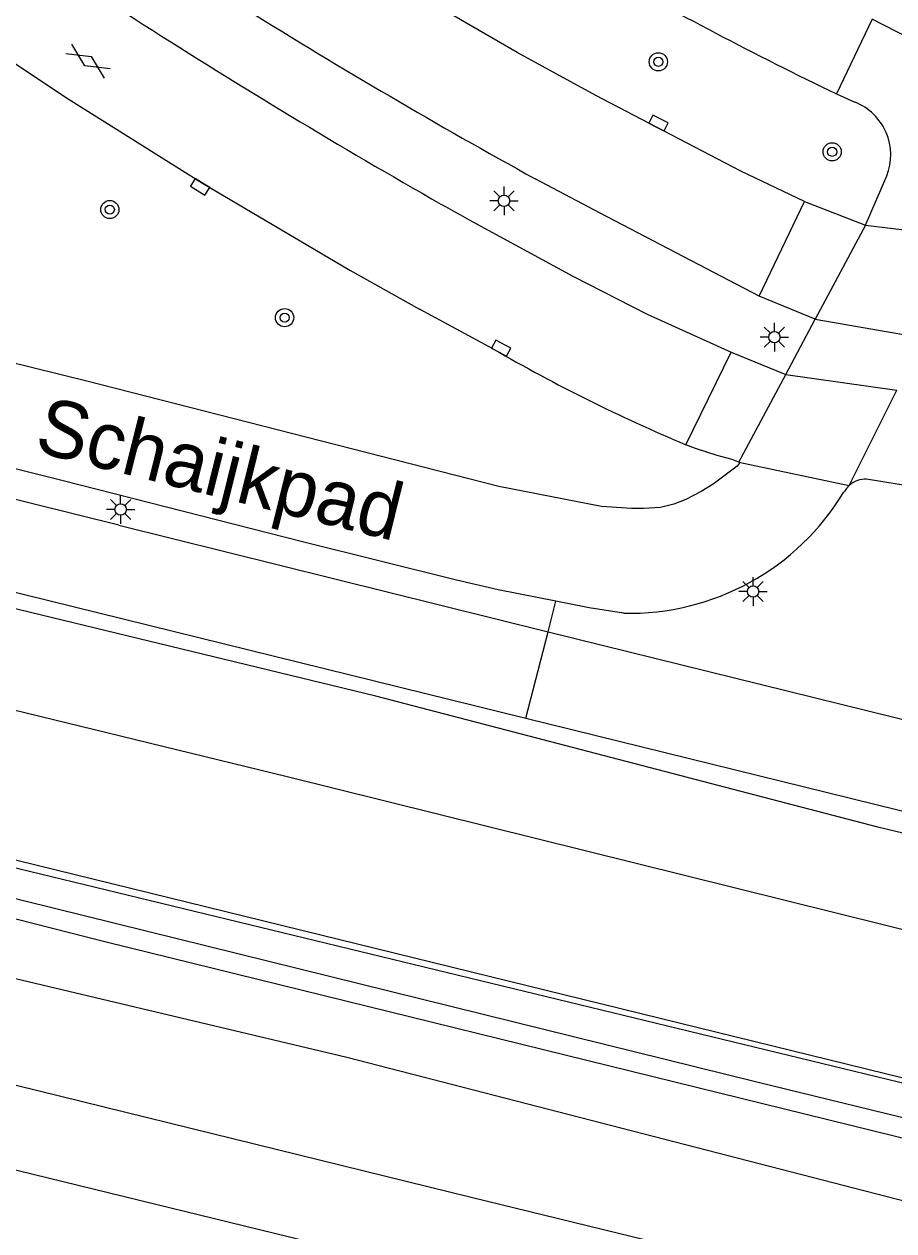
# Model space of a CAD drawing. Extents: x 125000 to 129004, y 397500 to 399008.
# Drawn here: x 126531.8 to 126570, y 398660.6 to 398713.6 of the extents above; entities that cross this region are included whole.
import ezdxf

# ---------------------------------------------------------------- set-up
doc = ezdxf.new("R2010")
doc.units = 0
for name, color, linetype in [('gg-afsc-hekwerk', 7, 'Continuous'), ('gg-anno-openbare ruimte label', 7, 'Continuous'), ('gg-aspt-spoorlijn', 7, 'Continuous'), ('gg-knt-BGT kruinlijn', 7, 'Continuous'), ('gg-knt-bovenkant onderkant talud', 7, 'Continuous'), ('gg-knt-verharding', 7, 'Continuous'), ('gg-knt-verharding nz', 7, 'Continuous'), ('gt-grn-groengrens', 7, 'Continuous'), ('gt-symb-boom', 7, 'Continuous'), ('gt-symb-gesloten verharding', 7, 'Continuous'), ('gt-symb-kolk', 7, 'Continuous'), ('gt-symb-lichtmast', 7, 'Continuous'), ('gx-grn-maaiveld', 7, 'Continuous')]:
    doc.layers.add(name, color=color, linetype=linetype)

# ---------------------------------------------------------------- blocks, each defined once
blk = doc.blocks.new('gt0-LMAST')
at = {"layer": 'gt-symb-lichtmast'}
for p, q in [((-0.005, 0.246), (-0.005, 0.621)), ((-0.182, 0.173), (-0.447, 0.438)), ((0.172, 0.173), (0.437, 0.438)), ((-0.255, -0.004), (-0.63, -0.004)), ((-0.182, -0.181), (-0.447, -0.446)), ((-0.005, -0.254), (-0.005, -0.629)), ((0.437, -0.446), (0.172, -0.181)), ((0.245, -0.004), (0.62, -0.004))]:
    blk.add_line(p, q, dxfattribs=at)
blk.add_circle((-0.005, -0.004), 0.25, dxfattribs=at)
blk = doc.blocks.new('gt0-BOOM')
at = {"layer": 'gt-symb-boom'}
for radius in [0.4, 0.2]:
    blk.add_circle((0, 0), radius, dxfattribs=at)
blk = doc.blocks.new('gt0-KOLK')
at = {"layer": 'gt-symb-kolk'}
blk.add_lwpolyline([(0, 0), (0.375, 0), (0.375, 0.4), (-0.375, 0.4), (-0.375, 0), (0, 0)], dxfattribs=at)
blk = doc.blocks.new('gt0-GESVH1')
at = {"layer": 'gt-symb-gesloten verharding'}
for p, q in [((-0.992, -0.261), (0.008, 0.239)), ((0.008, -0.261), (-0.992, 0.239)), ((0.008, 0.239), (1.008, -0.261)), ((1.008, 0.239), (0.008, -0.261))]:
    blk.add_line(p, q, dxfattribs=at)

msp = doc.modelspace()

# ---------------------------------------------------------------- linework, layer by layer
at = {"layer": 'gg-afsc-hekwerk'}
for points in [[(126908.682, 398585.125), (126856.586, 398597.634), (126827.135, 398604.767), (126787.714, 398614.331), (126733.698, 398627.441), (126691.929, 398637.587), (126679.678, 398640.546), (126655.053, 398646.523), (126637.868, 398650.63), (126610.866, 398657.208), (126596.097, 398660.814), (126583.85, 398663.768), (126576.511, 398665.578), (126515.106, 398680.471), (126478.281, 398689.433), (126382.649, 398712.624)], [(126945.191, 398578.865), (126941.155, 398577.304), (126856.586, 398597.634), (126827.135, 398604.767), (126787.714, 398614.331), (126733.698, 398627.441), (126691.929, 398637.587), (126679.678, 398640.546), (126655.053, 398646.523), (126637.868, 398650.63), (126610.866, 398657.208), (126596.097, 398660.814), (126583.85, 398663.768), (126576.511, 398665.578), (126515.106, 398680.471), (126478.281, 398689.433), (126382.649, 398712.624)]]:
    msp.add_lwpolyline(points, dxfattribs=at)
at = {"layer": 'gg-aspt-spoorlijn'}
for points in [[(126178.191, 398753.482), (126243.646, 398737.457), (126261.198, 398733.101), (126493.406, 398676.338), (126551.442, 398662.053), (126716.835, 398621.637), (126769.514, 398608.681), (126782.186, 398605.654), (126808.742, 398599.06), (126873.678, 398583.156), (126950.767, 398564.393)], [(126177.482, 398749.914), (126237.61, 398735.207), (126282.856, 398724.218), (126424.134, 398689.529), (126477.102, 398676.62), (126493.227, 398672.592), (126610.16, 398643.995), (126627.72, 398639.762), (126691.525, 398624.102), (126709.464, 398619.631), (126949.829, 398560.886)]]:
    msp.add_lwpolyline(points, dxfattribs=at)
at = {"layer": 'gg-knt-BGT kruinlijn'}
for p, q in [((126439.137, 398711.387), (126553.846, 398683.105)), ((126547.254, 398684.083), (126505.416, 398694.191)), ((126569.314, 398678.318), (126547.254, 398684.083)), ((126553.846, 398683.105), (126604.953, 398670.505)), ((126588.464, 398673.74), (126569.314, 398678.318))]:
    msp.add_line(p, q, dxfattribs=at)
at = {"layer": 'gg-knt-bovenkant onderkant talud'}
for p, q in [((126535.957, 398691.587), (126554.826, 398686.911)), ((126554.826, 398686.911), (126603.685, 398674.802))]:
    msp.add_line(p, q, dxfattribs=at)
msp.add_lwpolyline([(126535.957, 398691.587), (126505.881, 398699.05), (126477.559, 398706.3), (126448.065, 398713.647), (126418.962, 398720.832), (126390.638, 398727.326), (126361.54, 398734.702), (126333.389, 398741.177), (126303.241, 398747.811), (126274.798, 398753.775), (126244.83, 398759.549)], dxfattribs=at)
at = {"layer": 'gg-knt-verharding'}
for p, q in [((126569.073, 398713.838), (126567.5, 398710.553)), ((126571.71, 398712.472), (126569.073, 398713.838)), ((126567.5, 398710.553), (126568.304, 398710.193)), ((126568.773, 398704.78), (126569.707, 398706.948)), ((126564.103, 398701.667), (126566.09, 398705.822)), ((126566.09, 398705.822), (126568.773, 398704.78)), ((126568.773, 398704.78), (126573.683, 398704.196)), ((126566.562, 398700.646), (126564.103, 398701.667)), ((126552.433, 398699.335), (126549.18, 398701.092)), ((126565.271, 398698.211), (126566.562, 398700.646)), ((126566.562, 398700.646), (126571.316, 398699.82)), ((126560.882, 398695.131), (126562.868, 398699.194)), ((126565.271, 398698.211), (126570.158, 398697.53)), ((126563.204, 398694.365), (126568.061, 398693.342))]:
    msp.add_line(p, q, dxfattribs=at)
for points in [[(126556.921, 398710.489), (126553.468, 398712.37), (126547.446, 398715.871), (126541.03, 398719.897), (126534.719, 398724.085), (126523.305, 398732.22), (126511.584, 398741.627), (126500.377, 398751.702)], [(126555.169, 398688.246), (126552.637, 398688.752), (126550.794, 398689.173), (126544.039, 398690.854), (126533.521, 398693.544), (126506.661, 398700.267), (126477.482, 398707.62), (126448.628, 398714.743), (126395.688, 398727.857), (126380.713, 398731.525), (126366.412, 398734.968), (126356.773, 398737.239)], [(126521.866, 398718.416), (126527.91, 398714.2), (126533.727, 398710.342), (126539.64, 398706.632), (126546.107, 398702.81), (126549.18, 398701.092)], [(126566.09, 398705.822), (126563.303, 398707.162), (126559.585, 398709.093), (126556.921, 398710.489)], [(126564.103, 398701.667), (126557.111, 398705.312), (126554.256, 398706.824)], [(126551.355, 398705.012), (126555.914, 398702.545), (126559.181, 398700.875), (126562.868, 398699.194)], [(126562.868, 398699.194), (126562.87, 398699.193), (126565.271, 398698.211)], [(126563.204, 398694.365), (126563.223, 398694.306), (126563.134, 398694.193), (126562.083, 398693.392), (126561.559, 398693.076), (126560.885, 398692.725), (126560.357, 398692.513), (126559.763, 398692.375), (126559.022, 398692.323), (126558.49, 398692.328), (126557.166, 398692.42), (126552.658, 398693.288), (126534.549, 398697.919), (126531.049, 398698.792)], [(126563.204, 398694.365), (126562.916, 398694.482), (126562.258, 398694.65), (126561.297, 398694.959), (126560.882, 398695.131)], [(126568.061, 398693.342), (126567.934, 398693.209), (126567.83, 398693.057)], [(126568.824, 398693.623), (126570.881, 398693.287), (126571.374, 398693.221)], [(126558.138, 398687.719), (126556.636, 398687.952), (126555.169, 398688.246)]]:
    msp.add_lwpolyline(points, dxfattribs=at)
for centre, radius, start, end in [((126698.239, 398965.746), 299.266, 234.38936, 240.24137), ((126644.28, 398869.625), 176.633, 240.38223, 244.23463), ((126684.75, 398943.887), 270.606, 238.06446, 241.16892), ((126567.389, 398707.871), 2.495, 338.2813, 68.4819), ((126776.444, 399106.035), 459.874, 240.45814, 240.69502), ((126589.191, 398762.617), 73.183, 239.84951, 247.24303), ((126568.804, 398692.501), 1.122, 88.9719, 131.4639), ((126558.382, 398698.744), 11.027, 268.7321, 328.9567)]:
    msp.add_arc(centre, radius, start, end, dxfattribs=at)
at = {"layer": 'gg-knt-verharding nz'}
for p, q in [((126568.773, 398704.78), (126566.562, 398700.646)), ((126563.204, 398694.365), (126565.271, 398698.211)), ((126568.061, 398693.342), (126570.158, 398697.53))]:
    msp.add_line(p, q, dxfattribs=at)
at = {"layer": 'gt-grn-groengrens'}
for p, q in [((126554.826, 398686.911), (126555.169, 398688.246)), ((126553.846, 398683.105), (126554.826, 398686.911))]:
    msp.add_line(p, q, dxfattribs=at)
at = {"layer": 'gx-grn-maaiveld'}
for points in [[(126908.682, 398585.125), (126607.764, 398658.104), (126256.414, 398744.44), (126250.039, 398745.963)], [(126730.87, 398639.261), (126729.913, 398636.067), (126617.866, 398662.026), (126543.353, 398680.525), (126475.43, 398697.109), (126355.09, 398727.053)], [(126402.229, 398706.918), (126472.698, 398689.698), (126563.997, 398667.117), (126677.201, 398639.47), (126703.206, 398633.249), (126770.848, 398616.537), (126923.017, 398580.27), (126936.934, 398577.042), (126937.441, 398576.318), (126937.267, 398575.928), (126936.947, 398575.778), (126936.077, 398575.795), (126929.997, 398577.192), (126865.823, 398592.781), (126858.567, 398594.62)], [(126858.567, 398594.62), (126855.761, 398595.557), (126851.028, 398596.414), (126845.51, 398597.641), (126739.049, 398623.035), (126699.561, 398633.66), (126630.673, 398649.797), (126535.347, 398673.269), (126517.497, 398677.814), (126400.313, 398706.597)], [(126585.693, 398659.055), (126576.418, 398660.621), (126571.084, 398661.717), (126545.977, 398668.185), (126527.332, 398672.623), (126522.66, 398674.396), (126519.289, 398675.359), (126514.904, 398675.934), (126498.952, 398679.994), (126473.598, 398686.232), (126467.633, 398688.018), (126462.68, 398689.134), (126456.328, 398690.899), (126447.8, 398692.217), (126400.207, 398704.175)]]:
    msp.add_lwpolyline(points, dxfattribs=at)

# ---------------------------------------------------------------- block references
at = {"layer": 'gt-symb-boom'}
for p in [(126559.672, 398711.964), (126567.309, 398708.007), (126535.564, 398705.468), (126543.245, 398700.717)]:
    msp.add_blockref('gt0-BOOM', p, dxfattribs=at)
at = {"layer": 'gt-symb-gesloten verharding', "rotation": -32.83164893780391}
msp.add_blockref('gt0-GESVH1', (126534.604, 398712.005), dxfattribs=at)
at = {"layer": 'gt-symb-kolk'}
for p, rotation in [((126559.585, 398709.093), -26.69858229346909), ((126539.64, 398706.632), 147.99461679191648), ((126552.67, 398699.198), -28.196372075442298)]:
    msp.add_blockref('gt0-KOLK', p, dxfattribs=dict(at, rotation=rotation))
at = {"layer": 'gt-symb-lichtmast'}
for p in [(126552.893, 398705.855), (126564.775, 398699.863), (126536.046, 398692.286), (126563.837, 398688.682)]:
    msp.add_blockref('gt0-LMAST', p, dxfattribs=at)

# ---------------------------------------------------------------- texts
at = {"layer": 'gg-anno-openbare ruimte label'}
msp.add_text('Schaijkpad', height=2.5, rotation=346, dxfattribs=at).set_placement((126532.18, 398694.848))

doc.saveas('drawing.dxf')
